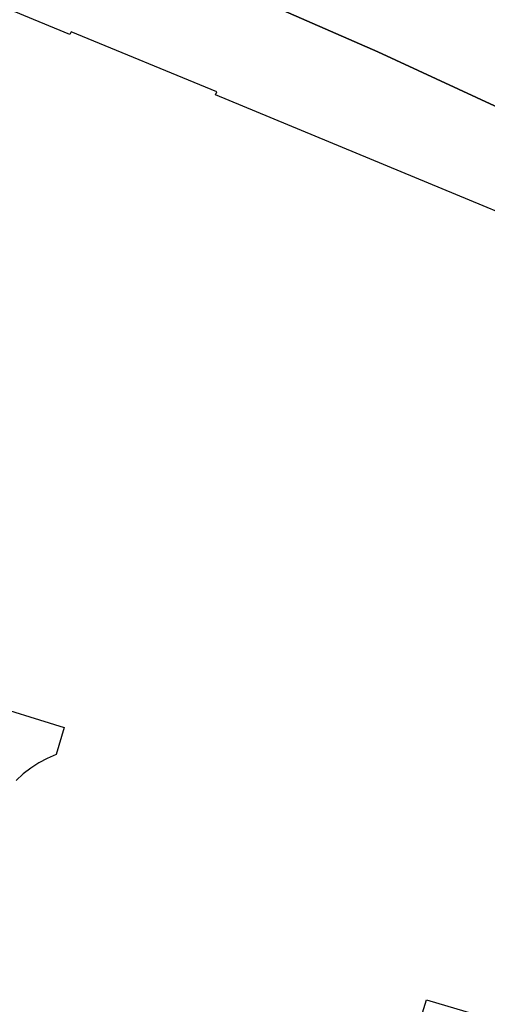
# Model space of a CAD drawing. Header units: metres. Extents: x 116958 to 118326, y 475500 to 477904.
# Tile 897 of 1001: x 117602 to 117638, y 477091 to 477168. Entities that reach past the tile are written whole.
import ezdxf

# ---------------------------------------------------------------- set-up
doc = ezdxf.new("R2010")
doc.units = ezdxf.units.M
doc.header["$LTSCALE"] = 0.2
for name, color, linetype in [('B-WE-GW-WATERGANG_WATERLIJN-G', 252, 'Continuous'), ('B-WE-KW-KUNSTWERK_WALBESCHERMING-GV', 252, 'Continuous'), ('B-WE-OG-BEBOUWING-GV', 252, 'Continuous')]:
    doc.layers.add(name, color=color, linetype=linetype)

msp = doc.modelspace()

# ---------------------------------------------------------------- linework, layer by layer
at = {"layer": 'B-WE-GW-WATERGANG_WATERLIJN-G', "flags": 128}
msp.add_lwpolyline([(117609.753, 477174.04), (117629.888, 477165.213), (117640.646, 477160.238), (117650, 477156.74), (117654.251, 477154.704), (117666.497, 477150.477), (117666.878, 477150.144), (117667.213, 477149.765), (117667.499, 477149.347), (117667.73, 477148.897), (117667.902, 477148.421), (117668.013, 477147.927)], dxfattribs=at)
at = {"layer": 'B-WE-KW-KUNSTWERK_WALBESCHERMING-GV', "flags": 128}
msp.add_lwpolyline([(117633.577, 477000), (117668.013, 477147.927), (117667.902, 477148.421), (117667.73, 477148.897), (117667.499, 477149.347), (117667.213, 477149.765), (117666.878, 477150.144), (117666.497, 477150.477), (117654.251, 477154.704), (117650, 477156.74), (117640.646, 477160.238), (117629.888, 477165.213), (117609.753, 477174.04), (117596.447, 477179.657), (117586.765, 477183.528), (117585.346, 477179.963), (117585.314, 477179.883), (117584.385, 477177.679), (117583.922, 477176.58), (117583.62, 477175.865)], dxfattribs=at)
at = {"layer": 'B-WE-OG-BEBOUWING-GV', "flags": 128}
for points in [[(117625.64, 477048.497), (117625.713, 477048.805), (117632.595, 477077.806), (117633.568, 477077.579), (117633.593, 477077.708), (117633.624, 477077.865), (117629.655, 477078.82), (117633.652, 477091.797), (117636.701, 477090.905), (117638.135, 477090.479), (117643.211, 477088.972), (117643.238, 477088.964), (117660.122, 477144.13), (117617.324, 477161.889), (117617.42, 477162.119), (117606.153, 477166.779), (117606.06, 477166.569), (117583.62, 477175.865)], [(117599.11, 477114.904), (117605.611, 477112.904), (117604.988, 477110.805), (117604.31, 477110.506), (117603.659, 477110.154), (117603.038, 477109.75), (117602.452, 477109.297), (117601.905, 477108.798)]]:
    msp.add_lwpolyline(points, dxfattribs=at)

doc.saveas('drawing.dxf')
